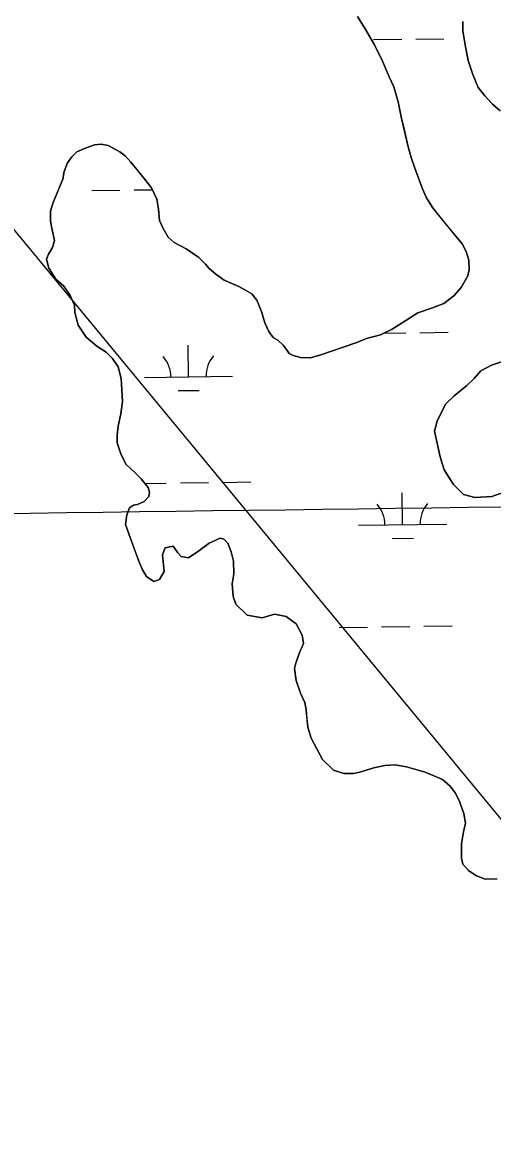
# Model space of a CAD drawing. Extents: x 3767014 to 3805179, y 361544 to 387384.
# Drawn here: x 3774184 to 3774717, y 372343 to 373622 of the extents above; entities that cross this region are included whole.
import ezdxf

# ---------------------------------------------------------------- set-up
doc = ezdxf.new("R2010")
doc.units = 0
for name, color, linetype in [('V-GRID-MAJR', 7, 'Continuous'), ('V-TOPO-SHOR', 7, 'Continuous'), ('V-UTIL-LINE', 7, 'Continuous'), ('V-WETL-SWMP', 7, 'Continuous')]:
    doc.layers.add(name, color=color, linetype=linetype)

msp = doc.modelspace()

# ---------------------------------------------------------------- linework, layer by layer
at = {"layer": 'V-GRID-MAJR'}
msp.add_spline([(3771169.95, 373025.6), (3773820.257, 373061.356), (3779120.863, 373133.445), (3784421.458, 373206.305), (3789722.043, 373279.937), (3795022.617, 373354.339), (3800323.181, 373429.512), (3802973.458, 373467.388)], degree=3, dxfattribs=at)
at = {"layer": 'V-TOPO-SHOR'}
for points in [[(3774564.39, 373628.964), (3774573.211, 373615.15), (3774583.541, 373597.011), (3774592.692, 373578.497), (3774600.288, 373560.786), (3774605.617, 373549.364), (3774610.485, 373532.472), (3774613.78, 373515.208), (3774617.495, 373499.897), (3774621.579, 373483.013), (3774625.312, 373469.267), (3774629.457, 373457.079), (3774638.155, 373433.873)], [(3774726.199, 373522.347), (3774717.296, 373529.9), (3774708.805, 373539.011), (3774701.103, 373548.506), (3774695.036, 373563.458), (3774689.763, 373579.183), (3774686.836, 373594.877), (3774683.942, 373612.918), (3774683.688, 373623.487)], [(3774638.155, 373433.873), (3774642.716, 373423.637), (3774649.227, 373412.595), (3774659.629, 373399.934), (3774667.716, 373390.044), (3774673.881, 373382.528), (3774683.129, 373371.446), (3774687.713, 373362.777), (3774690.713, 373352.953), (3774690.967, 373342.383), (3774689.308, 373335.36), (3774682.091, 373322.147), (3774673.745, 373312.472), (3774662.285, 373304.012), (3774649.305, 373299.094), (3774632.794, 373293.44), (3774618.98, 373284.619), (3774603.585, 373274.643), (3774590.59, 373268.553), (3774574.485, 373264.067), (3774563.473, 373259.906), (3774521.792, 373245.189), (3774510.794, 373242.201), (3774499.844, 373242.735), (3774491.26, 373244.806), (3774486.986, 373247.208), (3774483.918, 373251.945), (3774480.066, 373256.693), (3774473.877, 373262.253), (3774468.831, 373265.45), (3774463.832, 373272.169), (3774459.262, 373282.014), (3774455.519, 373294.978), (3774450.204, 373307.571), (3774444.429, 373314.692), (3774436.663, 373319.49), (3774429.665, 373323.105), (3774421.884, 373326.728), (3774412.931, 373330.367), (3774403.626, 373337.144), (3774396.274, 373343.501), (3774392.037, 373348.646), (3774384.308, 373356.182), (3774369.951, 373365.765), (3774356.348, 373372.986), (3774349.772, 373378.944), (3774344.032, 373388.803), (3774339.846, 373397.859), (3774338.449, 373410.794), (3774336.64, 373422.167), (3774330.544, 373434.77), (3774324.004, 373443.466), (3774316.302, 373452.961), (3774307.444, 373464.036), (3774300.884, 373471.165), (3774294.679, 373475.552), (3774287.3, 373479.953), (3774281.467, 373482.771), (3774273.66, 373484.438), (3774266.216, 373483.752), (3774254.813, 373479.597), (3774246.152, 373475.798), (3774240.204, 373470.004), (3774235.422, 373463.414), (3774231.767, 373453.284), (3774230.089, 373444.697), (3774224.433, 373431.074), (3774219.175, 373418.227), (3774216.308, 373408.478), (3774216.161, 373397.13), (3774217.988, 373387.322), (3774220.568, 373375.155), (3774218.51, 373367.356), (3774213.715, 373359.981), (3774211.684, 373354.138), (3774214.289, 373343.927), (3774222.342, 373331.299), (3774231.24, 373323.355), (3774238.541, 373313.082), (3774243.485, 373302.06), (3774243.77, 373293.837), (3774247.491, 373279.307), (3774256.709, 373265.88), (3774268.706, 373255.548), (3774279.186, 373248.757), (3774286.528, 373241.615), (3774293.057, 373232.137), (3774296.405, 373218.786), (3774297.632, 373192.938), (3774295.881, 373178.873), (3774292.959, 373164.821), (3774291.65, 373154.661), (3774291.931, 373146.047), (3774296.446, 373132.291), (3774301.786, 373121.654), (3774311.843, 373112.522), (3774318.794, 373105.384), (3774326.884, 373095.494), (3774328.377, 373089.996), (3774327.533, 373085.31), (3774322.368, 373079.508)], [(3774729.537, 373089.83), (3774716.563, 373085.304), (3774697.367, 373083.989), (3774684.501, 373087.679), (3774673.297, 373098.786), (3774662.555, 373115.364), (3774658.054, 373130.294), (3774651.781, 373159.341), (3774654.668, 373170.652), (3774664.31, 373189.702), (3774673.829, 373199.363), (3774688.065, 373210.527), (3774696.787, 373219.022), (3774704.334, 373227.533), (3774716.162, 373234.031), (3774729.92, 373238.549)], [(3774322.368, 373079.508), (3774314.889, 373076.081), (3774310.182, 373075.361), (3774305.837, 373072.287), (3774302.605, 373064.502), (3774301.286, 373053.562), (3774306.57, 373038.619), (3774312.615, 373022.102), (3774317.152, 373009.911), (3774320.572, 373002.038), (3774325.17, 372994.54), (3774333.317, 372988.955), (3774339.608, 372991.221), (3774345.203, 373000.15), (3774343.102, 373018.963), (3774346.34, 373027.14), (3774355.365, 373028.977), (3774360.748, 373021.472), (3774364.213, 373017.122), (3774372.806, 373015.835), (3774384.256, 373023.511), (3774396.112, 373032.359), (3774408.712, 373038.064), (3774412.609, 373036.84), (3774417.25, 373032.473), (3774421.034, 373022.639), (3774423.635, 373012.038), (3774424.227, 372997.549), (3774422.124, 372986.228), (3774423.504, 372972.119), (3774426.517, 372963.079), (3774439.272, 372950.779), (3774456.061, 372947.819), (3774470.205, 372951.94), (3774483.478, 372949.417), (3774494.719, 372941.051), (3774501.595, 372928.046), (3774503.036, 372918.633), (3774498.191, 372907.347), (3774494.527, 372896.435), (3774492.878, 372890.195), (3774494.66, 372876.864), (3774499.559, 372862.319), (3774504.507, 372851.688), (3774505.965, 372843.449), (3774507.005, 372833.26), (3774508.056, 372823.854), (3774511.806, 372811.281), (3774524.798, 372787.236), (3774537.166, 372775.333), (3774548.854, 372771.265), (3774559.815, 372771.513), (3774566.881, 372772.988), (3774582.99, 372777.864), (3774595.157, 372780.445), (3774606.516, 372781.077), (3774619.795, 372778.947), (3774641.24, 372772.795), (3774650.193, 372769.156), (3774660.702, 372764.714), (3774669.604, 372757.161), (3774674.986, 372749.655), (3774679.57, 372740.984), (3774684.854, 372726.041), (3774686.666, 372715.06), (3774684.581, 372705.303), (3774682.445, 372691.633), (3774682.234, 372675.589), (3774683.709, 372668.525), (3774690.269, 372661.394), (3774698.414, 372655.807), (3774709.319, 372651.752), (3774722.629, 372651.969)]]:
    msp.add_lwpolyline(points, dxfattribs=at)
at = {"layer": 'V-UTIL-LINE'}
msp.add_lwpolyline([(3771136.438, 375516.325), (3774164.596, 373399.524), (3776531.113, 370538.278), (3779861.29, 367718.237), (3780676.364, 367096.276)], dxfattribs=at)
at = {"layer": 'V-WETL-SWMP'}
for p, q in [((3774582.447, 373602.825), (3774614.444, 373603.269)), ((3774630.442, 373603.491), (3774662.439, 373603.936)), ((3774262.882, 373431.868), (3774294.879, 373432.313)), ((3774310.878, 373432.535), (3774331.487, 373432.821)), ((3774594.278, 373270.282), (3774619.064, 373270.626)), ((3774635.063, 373270.848), (3774667.06, 373271.293)), ((3774372.669, 373220.769), (3774372.169, 373256.765)), ((3774322.674, 373220.074), (3774422.664, 373221.463)), ((3774360.885, 373205.173), (3774384.882, 373205.506)), ((3774323.199, 373099.999), (3774347.496, 373100.337)), ((3774363.494, 373100.559), (3774395.491, 373101.003)), ((3774411.489, 373101.226), (3774443.486, 373101.67)), ((3774615.491, 373053.313), (3774614.991, 373089.309)), ((3774565.495, 373052.618), (3774665.486, 373054.007)), ((3774603.706, 373037.716), (3774627.704, 373038.05)), ((3774543.693, 372936.872), (3774575.69, 372937.317)), ((3774591.688, 372937.539), (3774623.685, 372937.983)), ((3774639.684, 372938.205), (3774671.681, 372938.65))]:
    msp.add_line(p, q, dxfattribs=at)
for points in [[(3774673.881, 373382.527), (3774649.226, 373412.595), (3774642.717, 373423.638), (3774638.155, 373433.874), (3774629.457, 373457.079), (3774625.312, 373469.266), (3774621.578, 373483.013), (3774613.78, 373515.208), (3774610.484, 373532.472), (3774605.617, 373549.365), (3774600.288, 373560.785), (3774592.692, 373578.496), (3774583.541, 373597.011), (3774573.212, 373615.15), (3774564.391, 373628.963)], [(3774683.689, 373623.487), (3774683.942, 373612.917), (3774686.837, 373594.876), (3774689.763, 373579.182), (3774695.036, 373563.458), (3774701.102, 373548.506), (3774708.806, 373539.012), (3774717.297, 373529.899), (3774726.199, 373522.347)], [(3774320.572, 373002.038), (3774317.152, 373009.91), (3774306.57, 373038.619), (3774301.286, 373053.561), (3774302.604, 373064.502), (3774305.836, 373072.287), (3774310.182, 373075.361), (3774314.888, 373076.082), (3774322.369, 373079.507), (3774327.533, 373085.31), (3774328.377, 373089.995), (3774326.883, 373095.494), (3774318.794, 373105.385), (3774311.843, 373112.521), (3774301.786, 373121.654), (3774296.446, 373132.291), (3774291.93, 373146.048), (3774291.651, 373154.662), (3774292.959, 373164.821), (3774295.882, 373178.872), (3774297.632, 373192.939), (3774296.405, 373218.786), (3774293.057, 373232.137), (3774286.528, 373241.615), (3774279.185, 373248.756), (3774268.707, 373255.547), (3774256.71, 373265.88), (3774247.492, 373279.307), (3774243.769, 373293.837), (3774243.485, 373302.06), (3774238.542, 373313.083), (3774231.24, 373323.355), (3774222.342, 373331.299), (3774214.289, 373343.928), (3774211.683, 373354.138), (3774213.716, 373359.982), (3774218.509, 373367.356), (3774220.568, 373375.156), (3774217.988, 373387.323), (3774216.16, 373397.131), (3774216.308, 373408.479), (3774219.175, 373418.226), (3774230.089, 373444.697), (3774231.767, 373453.285), (3774235.422, 373463.413), (3774240.205, 373470.004), (3774246.152, 373475.797), (3774254.812, 373479.597), (3774266.216, 373483.753), (3774273.661, 373484.438), (3774281.467, 373482.771), (3774287.301, 373479.954), (3774294.679, 373475.553), (3774300.884, 373471.166), (3774307.444, 373464.036), (3774324.004, 373443.467), (3774330.544, 373434.771), (3774336.641, 373422.167), (3774338.448, 373410.794), (3774339.845, 373397.86), (3774344.031, 373388.803), (3774349.773, 373378.944), (3774356.348, 373372.987), (3774369.952, 373365.764), (3774384.307, 373356.183), (3774392.036, 373348.645), (3774396.274, 373343.502), (3774403.627, 373337.144), (3774412.931, 373330.368), (3774421.885, 373326.729), (3774429.665, 373323.105), (3774436.663, 373319.49), (3774444.428, 373314.692), (3774450.205, 373307.572), (3774455.519, 373294.978), (3774459.263, 373282.014), (3774463.831, 373272.169), (3774468.831, 373265.45), (3774473.877, 373262.253), (3774480.066, 373256.693), (3774483.918, 373251.946), (3774486.987, 373247.209), (3774491.261, 373244.805), (3774499.844, 373242.736), (3774510.795, 373242.201), (3774521.793, 373245.188), (3774563.472, 373259.906), (3774574.485, 373264.067), (3774590.59, 373268.553), (3774603.585, 373274.644), (3774632.793, 373293.439), (3774649.305, 373299.094), (3774662.285, 373304.012), (3774673.746, 373312.472), (3774682.092, 373322.147), (3774689.309, 373335.36), (3774690.967, 373342.383), (3774690.714, 373352.953), (3774687.712, 373362.777), (3774683.129, 373371.447), (3774673.881, 373382.527)], [(3774729.919, 373238.549), (3774716.162, 373234.032), (3774704.335, 373227.534), (3774696.788, 373219.022), (3774688.066, 373210.526), (3774673.83, 373199.363), (3774664.311, 373189.703), (3774654.668, 373170.652), (3774651.78, 373159.34), (3774658.054, 373130.295), (3774662.555, 373115.364), (3774673.296, 373098.786), (3774684.501, 373087.68), (3774697.368, 373083.989), (3774716.562, 373085.304), (3774729.537, 373089.83)], [(3774722.629, 372651.969), (3774709.32, 372651.752), (3774698.414, 372655.808), (3774690.268, 372661.394), (3774683.708, 372668.525), (3774682.235, 372675.589), (3774682.445, 372691.633), (3774684.581, 372705.303), (3774686.666, 372715.06), (3774684.853, 372726.042), (3774679.569, 372740.984), (3774674.986, 372749.654), (3774669.605, 372757.161), (3774660.702, 372764.714), (3774650.193, 372769.156), (3774641.239, 372772.796), (3774619.794, 372778.948), (3774606.515, 372781.078), (3774595.157, 372780.444), (3774582.99, 372777.864), (3774566.88, 372772.987), (3774559.816, 372771.514), (3774548.854, 372771.266), (3774537.166, 372775.333), (3774524.798, 372787.236), (3774511.806, 372811.281), (3774508.057, 372823.854), (3774505.965, 372843.45), (3774504.507, 372851.688), (3774499.559, 372862.32), (3774494.661, 372876.865), (3774492.879, 372890.195), (3774494.526, 372896.436), (3774498.191, 372907.346), (3774503.036, 372918.633), (3774501.594, 372928.045), (3774494.719, 372941.05), (3774483.479, 372949.417), (3774470.205, 372951.939), (3774456.061, 372947.819), (3774439.271, 372950.778), (3774426.516, 372963.078), (3774423.504, 372972.119), (3774422.123, 372986.227), (3774424.228, 372997.549), (3774423.635, 373012.038), (3774421.034, 373022.639), (3774417.249, 373032.473), (3774412.61, 373036.839), (3774408.712, 373038.064), (3774396.113, 373032.359), (3774384.256, 373023.512), (3774372.806, 373015.835), (3774364.212, 373017.121), (3774360.747, 373021.472), (3774355.366, 373028.978), (3774346.34, 373027.14), (3774343.102, 373018.963), (3774345.204, 373000.15), (3774339.608, 372991.221), (3774333.316, 372988.955), (3774325.17, 372994.541), (3774320.572, 373002.038)]]:
    msp.add_lwpolyline(points, dxfattribs=at)
for centre, start, end in [((3774317.425, 373220.476), 0.024037, 41.567696), ((3774427.9, 373222.011), 140.024034, 181.567692), ((3774560.246, 373053.02), 0.024037, 41.567696), ((3774670.722, 373054.555), 140.024034, 181.567692)]:
    msp.add_arc(centre, 35.246, start, end, dxfattribs=at)

doc.saveas('drawing.dxf')
